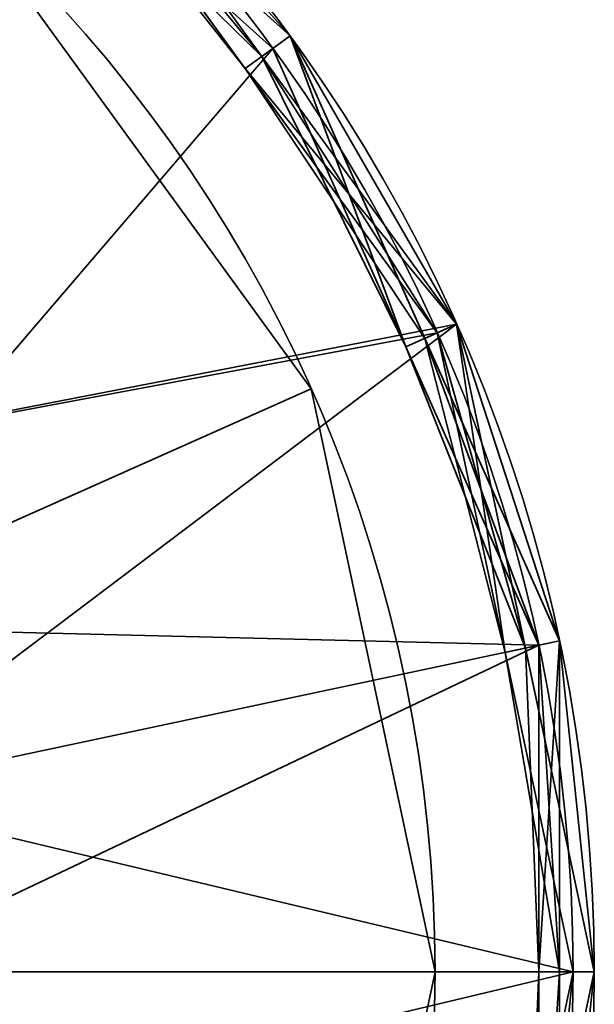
# Model space of a CAD drawing. Header units: millimetres. Extents: x -493 to 6693, y -115 to 135.
# Tile 307 of 656: x 335.79 to 338.5, y -35.07 to -30.43. Entities that reach past the tile are written whole.
import ezdxf

# ---------------------------------------------------------------- set-up
doc = ezdxf.new("R2010")
doc.units = ezdxf.units.MM
doc.layers.add('151', color=7, linetype='Continuous', true_color=0xffffff)

# ---------------------------------------------------------------- blocks, each defined once
blk = doc.blocks.new('UG_SURFACE_006')
at = {"layer": '151', "color": 253, "linetype": 'Continuous', "lineweight": 35}
for points in [[(335.5166, -29.8968, 302.5), (337.1664, -32.1675, 302.5), (334.6542, -33.2861, 302.5), (333.6765, -31.9404, 302.5)], [(333.6765, -31.9404, 303), (334.6542, -33.2861, 303), (337.1664, -32.1675, 303), (335.5166, -29.8968, 303)], [(337.1664, -32.1675, 303), (337.1664, -32.1675, 302.5), (335.5166, -29.8968, 302.5), (335.5166, -29.8968, 303)], [(335, -34.913, 302.5), (334.6542, -33.2861, 302.5), (337.1664, -32.1675, 302.5), (337.75, -34.913, 302.5)], [(334.6542, -33.2861, 303), (335, -34.913, 303), (337.75, -34.913, 303), (337.1664, -32.1675, 303)], [(337.75, -34.913, 303), (337.75, -34.913, 302.5), (337.1664, -32.1675, 302.5), (337.1664, -32.1675, 303)], [(337.75, -34.913, 302.5), (337.1664, -37.6585, 302.5), (334.6542, -36.54, 302.5), (335, -34.913, 302.5)], [(337.1664, -37.6585, 303), (337.75, -34.913, 303), (335, -34.913, 303), (334.6542, -36.54, 303)], [(337.1664, -37.6585, 303), (337.1664, -37.6585, 302.5), (337.75, -34.913, 302.5), (337.75, -34.913, 303)]]:
    blk.add_3dface(points, dxfattribs=at)
blk = doc.blocks.new('UG_SURFACE_007')
at = {"layer": '151', "color": 253, "linetype": 'Continuous', "lineweight": 35}
for points in [[(335.5166, -29.8968, 350.5), (337.1664, -32.1675, 350.5), (334.6542, -33.2861, 350.5), (333.6765, -31.9404, 350.5)], [(333.6765, -31.9404, 351), (334.6542, -33.2861, 351), (337.1664, -32.1675, 351), (335.5166, -29.8968, 351)], [(337.1664, -32.1675, 351), (337.1664, -32.1675, 350.5), (335.5166, -29.8968, 350.5), (335.5166, -29.8968, 351)], [(335, -34.913, 350.5), (334.6542, -33.2861, 350.5), (337.1664, -32.1675, 350.5), (337.75, -34.913, 350.5)], [(334.6542, -33.2861, 351), (335, -34.913, 351), (337.75, -34.913, 351), (337.1664, -32.1675, 351)], [(337.75, -34.913, 351), (337.75, -34.913, 350.5), (337.1664, -32.1675, 350.5), (337.1664, -32.1675, 351)], [(337.75, -34.913, 350.5), (337.1664, -37.6585, 350.5), (334.6542, -36.54, 350.5), (335, -34.913, 350.5)], [(337.1664, -37.6585, 351), (337.75, -34.913, 351), (335, -34.913, 351), (334.6542, -36.54, 351)], [(337.1664, -37.6585, 351), (337.1664, -37.6585, 350.5), (337.75, -34.913, 350.5), (337.75, -34.913, 351)]]:
    blk.add_3dface(points, dxfattribs=at)
blk = doc.blocks.new('UG_SURFACE_008')
at = {"layer": '151', "color": 252, "linetype": 'Continuous', "lineweight": 35}
for points in [[(333.3176, -27.7801, 303), (336.0185, -29.3394, 303), (333, -31.4489, 303)], [(333, -31.4489, 350.5), (336.0185, -29.3394, 350.5), (333.3176, -27.7801, 350.5)], [(336.0185, -29.3394, 303), (337.8516, -31.8625, 303), (334.2361, -32.5619, 303), (333, -31.4489, 303)], [(333, -31.4489, 350.5), (334.2361, -32.5619, 350.5), (337.8516, -31.8625, 350.5), (336.0185, -29.3394, 350.5)], [(337.8516, -31.8625, 350.5), (337.8516, -31.8625, 303), (336.0185, -29.3394, 303), (336.0185, -29.3394, 350.5)], [(334.9126, -34.0814, 303), (334.2361, -32.5619, 303), (337.8516, -31.8625, 303)], [(337.8516, -31.8625, 350.5), (334.2361, -32.5619, 350.5), (334.9126, -34.0814, 350.5)], [(335, -34.913, 303), (334.9126, -34.0814, 303), (337.8516, -31.8625, 303), (338.5, -34.913, 303)], [(334.9126, -34.0814, 350.5), (335, -34.913, 350.5), (338.5, -34.913, 350.5), (337.8516, -31.8625, 350.5)], [(338.5, -34.913, 350.5), (338.5, -34.913, 303), (337.8516, -31.8625, 303), (337.8516, -31.8625, 350.5)], [(338.5, -34.913, 303), (337.8516, -37.9635, 303), (334.9126, -35.7447, 303), (335, -34.913, 303)], [(337.8516, -37.9635, 350.5), (338.5, -34.913, 350.5), (335, -34.913, 350.5), (334.9126, -35.7447, 350.5)], [(337.8516, -37.9635, 350.5), (337.8516, -37.9635, 303), (338.5, -34.913, 303), (338.5, -34.913, 350.5)]]:
    blk.add_3dface(points, dxfattribs=at)
blk = doc.blocks.new('UG_SURFACE_009')
at = {"layer": '151', "color": 252, "linetype": 'Continuous', "lineweight": 35}
for points in [[(335.9516, -29.4137, 377), (333.2867, -27.8752, 377), (330.2265, -27.5535, 377), (331, -34.913, 377)], [(335.9516, -29.4137, 302.5), (333.2867, -27.8752, 302.5), (333, -31.4489, 302.5)], [(334.75, -28.4178, 276.6), (337.0676, -30.5046, 276.6), (336.9867, -30.5634, 276.5), (334.7, -28.5044, 276.5)], [(336.0185, -29.3394, 302.4), (337.0676, -30.5046, 280.6), (334.75, -28.4178, 280.6)], [(334.75, -28.4178, 280.6), (337.0676, -30.5046, 280.6), (336.9867, -30.5634, 280.5), (335.8434, -29.5339, 280.5)], [(336.0185, -29.3394, 280.4), (337.0676, -30.5046, 276.6), (334.75, -28.4178, 276.6)], [(334.7, -28.5044, 276.5), (336.9867, -30.5634, 276.5), (338.2383, -33.3745, 276.5), (331, -34.913, 276.5)], [(334.6542, -33.2861, 351), (333.6765, -31.9404, 351), (334.7, -28.5044, 351), (336.9867, -30.5634, 351)], [(335.9088, -29.4612, 351.1), (337.0676, -30.5046, 351.1), (336.9867, -30.5634, 351), (334.7, -28.5044, 351)], [(336.935, -30.601, 280.4), (336.0185, -29.3394, 280.4), (335.8434, -29.5339, 280.5)], [(337.0676, -30.5046, 351.1), (335.9088, -29.4612, 351.1), (336.0185, -29.3394, 372.9)], [(337.0676, -30.5046, 373.1), (335.9088, -29.4612, 373.1), (336.0185, -29.3394, 376.9)], [(337.8516, -31.8625, 372.9), (336.0185, -29.3394, 372.9), (335.9516, -29.4137, 373), (336.8559, -30.6584, 373)], [(337.8516, -31.8625, 376.9), (336.0185, -29.3394, 376.9), (335.9516, -29.4137, 377), (337.7602, -31.9032, 377)], [(336.935, -30.601, 302.4), (336.0185, -29.3394, 302.4), (335.9516, -29.4137, 302.5)], [(337.0676, -30.5046, 351.1), (336.0185, -29.3394, 372.9), (337.8516, -31.8625, 372.9)], [(337.0676, -30.5046, 373.1), (336.0185, -29.3394, 376.9), (337.8516, -31.8625, 376.9)], [(336.0185, -29.3394, 302.4), (336.935, -30.601, 302.4), (337.0676, -30.5046, 280.6)], [(336.0185, -29.3394, 280.4), (336.935, -30.601, 280.4), (337.0676, -30.5046, 276.6)], [(338.4, -34.913, 377), (337.7602, -31.9032, 377), (335.9516, -29.4137, 377), (331, -34.913, 377)], [(333, -31.4489, 302.5), (334.2361, -32.5619, 302.5), (337.7602, -31.9032, 302.5), (335.9516, -29.4137, 302.5)], [(336.8559, -30.6584, 373), (335.9516, -29.4137, 373), (335.9088, -29.4612, 373.1)], [(335.9516, -29.4137, 302.5), (337.7602, -31.9032, 302.5), (337.8516, -31.8625, 302.4), (336.935, -30.601, 302.4)], [(335.9088, -29.4612, 373.1), (337.0676, -30.5046, 373.1), (336.8559, -30.6584, 373)], [(335.8434, -29.5339, 280.5), (336.9867, -30.5634, 280.5), (336.935, -30.601, 280.4)], [(336.8559, -30.6584, 373), (337.0676, -30.5046, 373.1), (337.7019, -31.9291, 373.1)], [(337.0676, -30.5046, 280.6), (336.935, -30.601, 302.4), (337.8516, -31.8625, 302.4)], [(337.0676, -30.5046, 276.6), (336.935, -30.601, 280.4), (337.8516, -31.8625, 280.4)], [(338.2383, -33.3745, 351), (336.9867, -30.5634, 351), (337.0676, -30.5046, 351.1), (337.7019, -31.9291, 351.1)], [(337.6125, -31.9689, 280.5), (336.9867, -30.5634, 280.5), (337.0676, -30.5046, 280.6)], [(337.0676, -30.5046, 276.6), (338.3361, -33.3537, 276.6), (338.2383, -33.3745, 276.5), (336.9867, -30.5634, 276.5)], [(337.8516, -31.8625, 372.9), (337.7019, -31.9291, 351.1), (337.0676, -30.5046, 351.1)], [(337.8516, -31.8625, 376.9), (337.7019, -31.9291, 373.1), (337.0676, -30.5046, 373.1)], [(337.8516, -31.8625, 302.4), (338.3361, -33.3537, 280.6), (337.0676, -30.5046, 280.6)], [(337.0676, -30.5046, 280.6), (338.3361, -33.3537, 280.6), (338.2383, -33.3745, 280.5), (337.6125, -31.9689, 280.5)], [(338.3361, -33.3537, 276.6), (337.0676, -30.5046, 276.6), (337.8516, -31.8625, 280.4)], [(336.9867, -30.5634, 351), (338.2383, -33.3745, 351), (334.6542, -33.2861, 351)], [(336.935, -30.601, 280.4), (336.9867, -30.5634, 280.5), (337.6125, -31.9689, 280.5)], [(337.6125, -31.9689, 280.5), (337.8516, -31.8625, 280.4), (336.935, -30.601, 280.4)], [(336.8559, -30.6584, 373), (337.7602, -31.9032, 373), (337.8516, -31.8625, 372.9)], [(337.7019, -31.9291, 373.1), (337.7602, -31.9032, 373), (336.8559, -30.6584, 373)], [(334.2361, -32.5619, 302.5), (334.9126, -34.0814, 302.5), (338.4, -34.913, 302.5), (337.7602, -31.9032, 302.5)], [(338.1758, -33.3877, 280.4), (337.8516, -31.8625, 280.4), (337.6125, -31.9689, 280.5)], [(338.3361, -33.3537, 351.1), (337.7019, -31.9291, 351.1), (337.8516, -31.8625, 372.9)], [(338.3361, -33.3537, 373.1), (337.7019, -31.9291, 373.1), (337.8516, -31.8625, 376.9)], [(338.0801, -33.4081, 373), (337.7602, -31.9032, 373), (337.7019, -31.9291, 373.1)], [(337.8516, -31.8625, 372.9), (337.7602, -31.9032, 373), (338.0801, -33.4081, 373)], [(338.5, -34.913, 376.9), (337.8516, -31.8625, 376.9), (337.7602, -31.9032, 377), (338.4, -34.913, 377)], [(338.1758, -33.3877, 302.4), (337.8516, -31.8625, 302.4), (337.7602, -31.9032, 302.5)], [(337.7602, -31.9032, 302.5), (338.4, -34.913, 302.5), (338.5, -34.913, 302.4), (338.1758, -33.3877, 302.4)], [(337.8516, -31.8625, 372.9), (338.5, -34.913, 372.9), (338.3361, -33.3537, 351.1)], [(338.0801, -33.4081, 373), (338.4, -34.913, 373), (338.5, -34.913, 372.9), (337.8516, -31.8625, 372.9)], [(337.8516, -31.8625, 376.9), (338.5, -34.913, 376.9), (338.3361, -33.3537, 373.1)], [(337.8516, -31.8625, 302.4), (338.1758, -33.3877, 302.4), (338.3361, -33.3537, 280.6)], [(337.8516, -31.8625, 280.4), (338.1758, -33.3877, 280.4), (338.3361, -33.3537, 276.6)], [(337.7019, -31.9291, 351.1), (338.3361, -33.3537, 351.1), (338.2383, -33.3745, 351)], [(337.7019, -31.9291, 373.1), (338.3361, -33.3537, 373.1), (338.0801, -33.4081, 373)], [(337.6125, -31.9689, 280.5), (338.2383, -33.3745, 280.5), (338.1758, -33.3877, 280.4)], [(335, -34.913, 351), (334.6542, -33.2861, 351), (338.2383, -33.3745, 351)], [(338.2383, -33.3745, 276.5), (338.2383, -36.4516, 276.5), (336.9867, -39.2626, 276.5), (331, -34.913, 276.5)], [(334.9126, -35.7447, 351), (335, -34.913, 351), (338.2383, -33.3745, 351), (338.2383, -36.4516, 351)], [(338.0801, -33.4081, 373), (338.3361, -33.3537, 373.1), (338.3361, -34.913, 373.1)], [(338.3361, -33.3537, 280.6), (338.1758, -33.3877, 302.4), (338.5, -34.913, 302.4)], [(338.3361, -33.3537, 276.6), (338.1758, -33.3877, 280.4), (338.5, -34.913, 280.4)], [(338.1758, -33.3877, 280.4), (338.2383, -33.3745, 280.5), (338.2383, -34.913, 280.5)], [(338.2383, -34.913, 280.5), (338.5, -34.913, 280.4), (338.1758, -33.3877, 280.4)], [(338.2383, -33.3745, 351), (338.3361, -33.3537, 351.1), (338.3361, -34.913, 351.1)], [(338.3361, -33.3537, 280.6), (338.3361, -36.4723, 280.6), (338.2383, -36.4516, 280.5), (338.2383, -34.913, 280.5)], [(338.2383, -34.913, 280.5), (338.2383, -33.3745, 280.5), (338.3361, -33.3537, 280.6)], [(338.3361, -33.3537, 276.6), (338.3361, -36.4723, 276.6), (338.2383, -36.4516, 276.5), (338.2383, -33.3745, 276.5)], [(338.3361, -34.913, 351.1), (338.3361, -36.4723, 351.1), (338.2383, -36.4516, 351), (338.2383, -33.3745, 351)], [(338.5, -34.913, 372.9), (338.3361, -34.913, 351.1), (338.3361, -33.3537, 351.1)], [(338.5, -34.913, 376.9), (338.3361, -34.913, 373.1), (338.3361, -33.3537, 373.1)], [(338.5, -34.913, 302.4), (338.3361, -36.4723, 280.6), (338.3361, -33.3537, 280.6)], [(338.5, -34.913, 280.4), (338.3361, -36.4723, 276.6), (338.3361, -33.3537, 276.6)], [(338.3361, -34.913, 373.1), (338.4, -34.913, 373), (338.0801, -33.4081, 373)], [(338.4, -34.913, 302.5), (334.9126, -34.0814, 302.5), (334.9126, -35.7447, 302.5)], [(330.2265, -42.2725, 377), (333.2867, -41.9508, 377), (335.9516, -40.4123, 377), (331, -34.913, 377)], [(335.9516, -40.4123, 377), (337.7602, -37.9229, 377), (338.4, -34.913, 377), (331, -34.913, 377)], [(336.9867, -39.2626, 276.5), (334.7, -41.3216, 276.5), (331.7735, -42.2725, 276.5), (331, -34.913, 276.5)], [(334.9126, -35.7447, 302.5), (334.2361, -37.2641, 302.5), (337.7602, -37.9229, 302.5), (338.4, -34.913, 302.5)], [(337.8516, -37.9635, 376.9), (338.5, -34.913, 376.9), (338.4, -34.913, 377), (337.7602, -37.9229, 377)], [(338.1758, -36.4383, 302.4), (338.5, -34.913, 302.4), (338.4, -34.913, 302.5), (337.7602, -37.9229, 302.5)], [(338.3361, -36.4723, 373.1), (338.5, -34.913, 376.9), (337.8516, -37.9635, 376.9)], [(338.5, -34.913, 302.4), (338.1758, -36.4383, 302.4), (338.3361, -36.4723, 280.6)], [(338.2383, -34.913, 280.5), (338.2383, -36.4516, 280.5), (338.1758, -36.4383, 280.4)], [(338.1758, -36.4383, 280.4), (338.5, -34.913, 280.4), (338.2383, -34.913, 280.5)], [(338.5, -34.913, 280.4), (338.1758, -36.4383, 280.4), (338.3361, -36.4723, 276.6)], [(338.3361, -36.4723, 372.9), (338.5, -34.913, 372.9), (338.4, -34.913, 373), (338.2383, -36.4516, 373)], [(338.3361, -34.913, 373.1), (338.3361, -36.4723, 373.1), (338.2383, -36.4516, 373)], [(338.2383, -36.4516, 373), (338.4, -34.913, 373), (338.3361, -34.913, 373.1)], [(338.5, -34.913, 372.9), (338.3361, -36.4723, 372.9), (338.3361, -36.4723, 351.1)], [(338.3361, -36.4723, 351.1), (338.3361, -34.913, 351.1), (338.5, -34.913, 372.9)], [(338.3361, -36.4723, 373.1), (338.3361, -34.913, 373.1), (338.5, -34.913, 376.9)]]:
    blk.add_3dface(points, dxfattribs=at)
blk = doc.blocks.new('UG_SURFACE_010')
at = {"layer": '151', "color": 252, "linetype": 'Continuous', "lineweight": 35}
for points in [[(335.9516, -29.4137, 1812), (333.2867, -27.8752, 1812), (330.2265, -27.5535, 1812), (331, -34.913, 1812)], [(335.9516, -29.4137, 1737.5), (333.2867, -27.8752, 1737.5), (333, -31.4489, 1737.5)], [(334.75, -28.4178, 1711.5999), (337.0676, -30.5046, 1711.5999), (336.9867, -30.5634, 1711.5), (334.7, -28.5044, 1711.5)], [(336.0185, -29.3394, 1737.4001), (337.0676, -30.5046, 1715.6), (334.75, -28.4178, 1715.6)], [(334.75, -28.4178, 1715.6), (337.0676, -30.5046, 1715.6), (336.9867, -30.5634, 1715.5), (335.8434, -29.5339, 1715.5)], [(337.0676, -30.5046, 1711.5999), (334.75, -28.4178, 1711.5999), (336.0185, -29.3394, 1715.4)], [(334.7, -28.5044, 1711.5), (336.9867, -30.5634, 1711.5), (338.2383, -33.3745, 1711.5), (331, -34.913, 1711.5)], [(334.6542, -33.2861, 1786), (333.6765, -31.9404, 1786), (334.7, -28.5044, 1786), (336.9867, -30.5634, 1786)], [(335.9088, -29.4612, 1786.1), (337.0676, -30.5046, 1786.1), (336.9867, -30.5634, 1786), (334.7, -28.5044, 1786)], [(336.935, -30.601, 1715.4), (336.0185, -29.3394, 1715.4), (335.8434, -29.5339, 1715.5)], [(337.0676, -30.5046, 1786.1), (335.9088, -29.4612, 1786.1), (336.0185, -29.3394, 1807.9)], [(337.0676, -30.5046, 1808.1), (335.9088, -29.4612, 1808.1), (336.0185, -29.3394, 1811.9)], [(337.8516, -31.8625, 1807.9), (336.0185, -29.3394, 1807.9), (335.9516, -29.4137, 1808), (336.8559, -30.6584, 1808)], [(337.8516, -31.8625, 1811.9), (336.0185, -29.3394, 1811.9), (335.9516, -29.4137, 1812), (337.7602, -31.9032, 1812)], [(336.935, -30.601, 1737.4001), (336.0185, -29.3394, 1737.4001), (335.9516, -29.4137, 1737.5), (337.7602, -31.9032, 1737.5)], [(336.0185, -29.3394, 1807.9), (337.8516, -31.8625, 1807.9), (337.0676, -30.5046, 1786.1)], [(336.0185, -29.3394, 1811.9), (337.8516, -31.8625, 1811.9), (337.0676, -30.5046, 1808.1)], [(336.0185, -29.3394, 1737.4001), (336.935, -30.601, 1737.4001), (337.0676, -30.5046, 1715.6)], [(336.0185, -29.3394, 1715.4), (336.935, -30.601, 1715.4), (337.0676, -30.5046, 1711.5999)], [(338.4, -34.913, 1812), (337.7602, -31.9032, 1812), (335.9516, -29.4137, 1812), (331, -34.913, 1812)], [(333, -31.4489, 1737.5), (334.2361, -32.5619, 1737.5), (337.7602, -31.9032, 1737.5), (335.9516, -29.4137, 1737.5)], [(336.8559, -30.6584, 1808), (335.9516, -29.4137, 1808), (335.9088, -29.4612, 1808.1)], [(335.9088, -29.4612, 1808.1), (337.0676, -30.5046, 1808.1), (336.8559, -30.6584, 1808)], [(335.8434, -29.5339, 1715.5), (336.9867, -30.5634, 1715.5), (336.935, -30.601, 1715.4)], [(336.8559, -30.6584, 1808), (337.0676, -30.5046, 1808.1), (337.7019, -31.9291, 1808.1)], [(337.0676, -30.5046, 1715.6), (336.935, -30.601, 1737.4001), (337.8516, -31.8625, 1737.4001)], [(337.0676, -30.5046, 1711.5999), (336.935, -30.601, 1715.4), (337.8516, -31.8625, 1715.4)], [(338.2383, -33.3745, 1786), (336.9867, -30.5634, 1786), (337.0676, -30.5046, 1786.1), (337.7019, -31.9291, 1786.1)], [(337.6125, -31.9689, 1715.5), (336.9867, -30.5634, 1715.5), (337.0676, -30.5046, 1715.6)], [(337.0676, -30.5046, 1711.5999), (338.3361, -33.3537, 1711.5999), (338.2383, -33.3745, 1711.5), (336.9867, -30.5634, 1711.5)], [(337.8516, -31.8625, 1807.9), (337.7019, -31.9291, 1786.1), (337.0676, -30.5046, 1786.1)], [(337.8516, -31.8625, 1811.9), (337.7019, -31.9291, 1808.1), (337.0676, -30.5046, 1808.1)], [(337.8516, -31.8625, 1737.4001), (338.3361, -33.3537, 1715.6), (337.0676, -30.5046, 1715.6)], [(337.0676, -30.5046, 1715.6), (338.3361, -33.3537, 1715.6), (338.2383, -33.3745, 1715.5), (337.6125, -31.9689, 1715.5)], [(337.8516, -31.8625, 1715.4), (338.3361, -33.3537, 1711.5999), (337.0676, -30.5046, 1711.5999)], [(336.9867, -30.5634, 1786), (338.2383, -33.3745, 1786), (334.6542, -33.2861, 1786)], [(336.935, -30.601, 1715.4), (336.9867, -30.5634, 1715.5), (337.6125, -31.9689, 1715.5)], [(337.7602, -31.9032, 1737.5), (337.8516, -31.8625, 1737.4001), (336.935, -30.601, 1737.4001)], [(337.6125, -31.9689, 1715.5), (337.8516, -31.8625, 1715.4), (336.935, -30.601, 1715.4)], [(336.8559, -30.6584, 1808), (337.7602, -31.9032, 1808), (337.8516, -31.8625, 1807.9)], [(337.7019, -31.9291, 1808.1), (337.7602, -31.9032, 1808), (336.8559, -30.6584, 1808)], [(334.2361, -32.5619, 1737.5), (334.9126, -34.0814, 1737.5), (338.4, -34.913, 1737.5), (337.7602, -31.9032, 1737.5)], [(338.1758, -33.3877, 1715.4), (337.8516, -31.8625, 1715.4), (337.6125, -31.9689, 1715.5)], [(338.3361, -33.3537, 1786.1), (337.7019, -31.9291, 1786.1), (337.8516, -31.8625, 1807.9)], [(338.3361, -33.3537, 1808.1), (337.7019, -31.9291, 1808.1), (337.8516, -31.8625, 1811.9)], [(338.0801, -33.4081, 1808), (337.7602, -31.9032, 1808), (337.7019, -31.9291, 1808.1)], [(337.8516, -31.8625, 1807.9), (337.7602, -31.9032, 1808), (338.0801, -33.4081, 1808)], [(338.5, -34.913, 1811.9), (337.8516, -31.8625, 1811.9), (337.7602, -31.9032, 1812), (338.4, -34.913, 1812)], [(338.1758, -33.3877, 1737.4001), (337.8516, -31.8625, 1737.4001), (337.7602, -31.9032, 1737.5)], [(337.7602, -31.9032, 1737.5), (338.4, -34.913, 1737.5), (338.5, -34.913, 1737.4001), (338.1758, -33.3877, 1737.4001)], [(338.3361, -33.3537, 1786.1), (337.8516, -31.8625, 1807.9), (338.5, -34.913, 1807.9)], [(338.0801, -33.4081, 1808), (338.4, -34.913, 1808), (338.5, -34.913, 1807.9), (337.8516, -31.8625, 1807.9)], [(338.3361, -33.3537, 1808.1), (337.8516, -31.8625, 1811.9), (338.5, -34.913, 1811.9)], [(337.8516, -31.8625, 1737.4001), (338.1758, -33.3877, 1737.4001), (338.3361, -33.3537, 1715.6)], [(337.8516, -31.8625, 1715.4), (338.1758, -33.3877, 1715.4), (338.3361, -33.3537, 1711.5999)], [(337.7019, -31.9291, 1786.1), (338.3361, -33.3537, 1786.1), (338.2383, -33.3745, 1786)], [(337.7019, -31.9291, 1808.1), (338.3361, -33.3537, 1808.1), (338.0801, -33.4081, 1808)], [(337.6125, -31.9689, 1715.5), (338.2383, -33.3745, 1715.5), (338.1758, -33.3877, 1715.4)], [(335, -34.913, 1786), (334.6542, -33.2861, 1786), (338.2383, -33.3745, 1786)], [(338.2383, -33.3745, 1711.5), (338.2383, -36.4516, 1711.5), (336.9867, -39.2626, 1711.5), (331, -34.913, 1711.5)], [(334.9126, -35.7447, 1786), (335, -34.913, 1786), (338.2383, -33.3745, 1786), (338.2383, -36.4516, 1786)], [(338.0801, -33.4081, 1808), (338.3361, -33.3537, 1808.1), (338.3361, -34.913, 1808.1)], [(338.3361, -33.3537, 1715.6), (338.1758, -33.3877, 1737.4001), (338.5, -34.913, 1737.4001)], [(338.3361, -33.3537, 1711.5999), (338.1758, -33.3877, 1715.4), (338.5, -34.913, 1715.4)], [(338.1758, -33.3877, 1715.4), (338.2383, -33.3745, 1715.5), (338.2383, -34.913, 1715.5)], [(338.2383, -34.913, 1715.5), (338.5, -34.913, 1715.4), (338.1758, -33.3877, 1715.4)], [(338.2383, -33.3745, 1786), (338.3361, -33.3537, 1786.1), (338.3361, -34.913, 1786.1)], [(338.3361, -33.3537, 1715.6), (338.3361, -36.4723, 1715.6), (338.2383, -36.4516, 1715.5), (338.2383, -34.913, 1715.5)], [(338.2383, -34.913, 1715.5), (338.2383, -33.3745, 1715.5), (338.3361, -33.3537, 1715.6)], [(338.3361, -33.3537, 1711.5999), (338.3361, -36.4723, 1711.5999), (338.2383, -36.4516, 1711.5), (338.2383, -33.3745, 1711.5)], [(338.3361, -34.913, 1786.1), (338.3361, -36.4723, 1786.1), (338.2383, -36.4516, 1786), (338.2383, -33.3745, 1786)], [(338.5, -34.913, 1807.9), (338.3361, -34.913, 1786.1), (338.3361, -33.3537, 1786.1)], [(338.5, -34.913, 1811.9), (338.3361, -34.913, 1808.1), (338.3361, -33.3537, 1808.1)], [(338.5, -34.913, 1737.4001), (338.3361, -36.4723, 1715.6), (338.3361, -33.3537, 1715.6)], [(338.5, -34.913, 1715.4), (338.3361, -36.4723, 1711.5999), (338.3361, -33.3537, 1711.5999)], [(338.3361, -34.913, 1808.1), (338.4, -34.913, 1808), (338.0801, -33.4081, 1808)], [(338.4, -34.913, 1737.5), (334.9126, -34.0814, 1737.5), (334.9126, -35.7447, 1737.5)], [(330.2265, -42.2725, 1812), (333.2867, -41.9508, 1812), (335.9516, -40.4123, 1812), (331, -34.913, 1812)], [(335.9516, -40.4123, 1812), (337.7602, -37.9229, 1812), (338.4, -34.913, 1812), (331, -34.913, 1812)], [(336.9867, -39.2626, 1711.5), (334.7, -41.3216, 1711.5), (331.7735, -42.2725, 1711.5), (331, -34.913, 1711.5)], [(334.9126, -35.7447, 1737.5), (334.2361, -37.2641, 1737.5), (337.7602, -37.9229, 1737.5), (338.4, -34.913, 1737.5)], [(337.8516, -37.9635, 1811.9), (338.5, -34.913, 1811.9), (338.4, -34.913, 1812), (337.7602, -37.9229, 1812)], [(338.1758, -36.4383, 1737.4001), (338.5, -34.913, 1737.4001), (338.4, -34.913, 1737.5), (337.7602, -37.9229, 1737.5)], [(338.5, -34.913, 1811.9), (337.8516, -37.9635, 1811.9), (338.3361, -36.4723, 1808.1)], [(338.5, -34.913, 1737.4001), (338.1758, -36.4383, 1737.4001), (338.3361, -36.4723, 1715.6)], [(338.2383, -34.913, 1715.5), (338.2383, -36.4516, 1715.5), (338.1758, -36.4383, 1715.4)], [(338.1758, -36.4383, 1715.4), (338.5, -34.913, 1715.4), (338.2383, -34.913, 1715.5)], [(338.5, -34.913, 1715.4), (338.1758, -36.4383, 1715.4), (338.3361, -36.4723, 1711.5999)], [(338.3361, -36.4723, 1807.9), (338.5, -34.913, 1807.9), (338.4, -34.913, 1808), (338.2383, -36.4516, 1808)], [(338.3361, -34.913, 1808.1), (338.3361, -36.4723, 1808.1), (338.2383, -36.4516, 1808)], [(338.2383, -36.4516, 1808), (338.4, -34.913, 1808), (338.3361, -34.913, 1808.1)], [(338.5, -34.913, 1807.9), (338.3361, -36.4723, 1807.9), (338.3361, -36.4723, 1786.1)], [(338.3361, -36.4723, 1786.1), (338.3361, -34.913, 1786.1), (338.5, -34.913, 1807.9)], [(338.3361, -36.4723, 1808.1), (338.3361, -34.913, 1808.1), (338.5, -34.913, 1811.9)]]:
    blk.add_3dface(points, dxfattribs=at)
blk = doc.blocks.new('UG_SURFACE_011')
at = {"layer": '151', "color": 253, "linetype": 'Continuous', "lineweight": 35}
for points in [[(335.5166, -29.8968, 1487.5), (337.1664, -32.1675, 1487.5), (334.6542, -33.2861, 1487.5), (333.6765, -31.9404, 1487.5)], [(333.6765, -31.9404, 1488), (334.6542, -33.2861, 1488), (337.1664, -32.1675, 1488), (335.5166, -29.8968, 1488)], [(337.1664, -32.1675, 1488), (337.1664, -32.1675, 1487.5), (335.5166, -29.8968, 1487.5), (335.5166, -29.8968, 1488)], [(335, -34.913, 1487.5), (334.6542, -33.2861, 1487.5), (337.1664, -32.1675, 1487.5), (337.75, -34.913, 1487.5)], [(334.6542, -33.2861, 1488), (335, -34.913, 1488), (337.75, -34.913, 1488), (337.1664, -32.1675, 1488)], [(337.75, -34.913, 1488), (337.75, -34.913, 1487.5), (337.1664, -32.1675, 1487.5), (337.1664, -32.1675, 1488)], [(337.75, -34.913, 1487.5), (337.1664, -37.6585, 1487.5), (334.6542, -36.54, 1487.5), (335, -34.913, 1487.5)], [(337.1664, -37.6585, 1488), (337.75, -34.913, 1488), (335, -34.913, 1488), (334.6542, -36.54, 1488)], [(337.1664, -37.6585, 1488), (337.1664, -37.6585, 1487.5), (337.75, -34.913, 1487.5), (337.75, -34.913, 1488)]]:
    blk.add_3dface(points, dxfattribs=at)
blk = doc.blocks.new('UG_SURFACE_012')
at = {"layer": '151', "color": 253, "linetype": 'Continuous', "lineweight": 35}
for points in [[(335.5166, -29.8968, 1535.5), (337.1664, -32.1675, 1535.5), (334.6542, -33.2861, 1535.5), (333.6765, -31.9404, 1535.5)], [(333.6765, -31.9404, 1536), (334.6542, -33.2861, 1536), (337.1664, -32.1675, 1536), (335.5166, -29.8968, 1536)], [(337.1664, -32.1675, 1536), (337.1664, -32.1675, 1535.5), (335.5166, -29.8968, 1535.5), (335.5166, -29.8968, 1536)], [(335, -34.913, 1535.5), (334.6542, -33.2861, 1535.5), (337.1664, -32.1675, 1535.5), (337.75, -34.913, 1535.5)], [(334.6542, -33.2861, 1536), (335, -34.913, 1536), (337.75, -34.913, 1536), (337.1664, -32.1675, 1536)], [(337.75, -34.913, 1536), (337.75, -34.913, 1535.5), (337.1664, -32.1675, 1535.5), (337.1664, -32.1675, 1536)], [(337.75, -34.913, 1535.5), (337.1664, -37.6585, 1535.5), (334.6542, -36.54, 1535.5), (335, -34.913, 1535.5)], [(337.1664, -37.6585, 1536), (337.75, -34.913, 1536), (335, -34.913, 1536), (334.6542, -36.54, 1536)], [(337.1664, -37.6585, 1536), (337.1664, -37.6585, 1535.5), (337.75, -34.913, 1535.5), (337.75, -34.913, 1536)]]:
    blk.add_3dface(points, dxfattribs=at)
blk = doc.blocks.new('UG_SURFACE_013')
at = {"layer": '151', "color": 252, "linetype": 'Continuous', "lineweight": 35}
for points in [[(333.3176, -27.7801, 1488), (336.0185, -29.3394, 1488), (333, -31.4489, 1488)], [(333, -31.4489, 1535.5), (336.0185, -29.3394, 1535.5), (333.3176, -27.7801, 1535.5)], [(336.0185, -29.3394, 1488), (337.8516, -31.8625, 1488), (334.2361, -32.5619, 1488), (333, -31.4489, 1488)], [(333, -31.4489, 1535.5), (334.2361, -32.5619, 1535.5), (337.8516, -31.8625, 1535.5), (336.0185, -29.3394, 1535.5)], [(337.8516, -31.8625, 1535.5), (337.8516, -31.8625, 1488), (336.0185, -29.3394, 1488), (336.0185, -29.3394, 1535.5)], [(334.9126, -34.0814, 1488), (334.2361, -32.5619, 1488), (337.8516, -31.8625, 1488)], [(337.8516, -31.8625, 1535.5), (334.2361, -32.5619, 1535.5), (334.9126, -34.0814, 1535.5)], [(335, -34.913, 1488), (334.9126, -34.0814, 1488), (337.8516, -31.8625, 1488), (338.5, -34.913, 1488)], [(334.9126, -34.0814, 1535.5), (335, -34.913, 1535.5), (338.5, -34.913, 1535.5), (337.8516, -31.8625, 1535.5)], [(338.5, -34.913, 1535.5), (338.5, -34.913, 1488), (337.8516, -31.8625, 1488), (337.8516, -31.8625, 1535.5)], [(338.5, -34.913, 1488), (337.8516, -37.9635, 1488), (334.9126, -35.7447, 1488), (335, -34.913, 1488)], [(337.8516, -37.9635, 1535.5), (338.5, -34.913, 1535.5), (335, -34.913, 1535.5), (334.9126, -35.7447, 1535.5)], [(337.8516, -37.9635, 1535.5), (337.8516, -37.9635, 1488), (338.5, -34.913, 1488), (338.5, -34.913, 1535.5)]]:
    blk.add_3dface(points, dxfattribs=at)
blk = doc.blocks.new('UG_SURFACE_014')
at = {"layer": '151', "color": 253, "linetype": 'Continuous', "lineweight": 35}
for points in [[(335.5166, -29.8968, 1737.5), (337.1664, -32.1675, 1737.5), (334.6542, -33.2861, 1737.5), (333.6765, -31.9404, 1737.5)], [(333.6765, -31.9404, 1738), (334.6542, -33.2861, 1738), (337.1664, -32.1675, 1738), (335.5166, -29.8968, 1738)], [(337.1664, -32.1675, 1738), (337.1664, -32.1675, 1737.5), (335.5166, -29.8968, 1737.5), (335.5166, -29.8968, 1738)], [(335, -34.913, 1737.5), (334.6542, -33.2861, 1737.5), (337.1664, -32.1675, 1737.5), (337.75, -34.913, 1737.5)], [(334.6542, -33.2861, 1738), (335, -34.913, 1738), (337.75, -34.913, 1738), (337.1664, -32.1675, 1738)], [(337.75, -34.913, 1738), (337.75, -34.913, 1737.5), (337.1664, -32.1675, 1737.5), (337.1664, -32.1675, 1738)], [(337.75, -34.913, 1737.5), (337.1664, -37.6585, 1737.5), (334.6542, -36.54, 1737.5), (335, -34.913, 1737.5)], [(337.1664, -37.6585, 1738), (337.75, -34.913, 1738), (335, -34.913, 1738), (334.6542, -36.54, 1738)], [(337.1664, -37.6585, 1738), (337.1664, -37.6585, 1737.5), (337.75, -34.913, 1737.5), (337.75, -34.913, 1738)]]:
    blk.add_3dface(points, dxfattribs=at)
blk = doc.blocks.new('UG_SURFACE_015')
at = {"layer": '151', "color": 253, "linetype": 'Continuous', "lineweight": 35}
for points in [[(335.5166, -29.8968, 1785.5), (337.1664, -32.1675, 1785.5), (334.6542, -33.2861, 1785.5), (333.6765, -31.9404, 1785.5)], [(333.6765, -31.9404, 1786), (334.6542, -33.2861, 1786), (337.1664, -32.1675, 1786), (335.5166, -29.8968, 1786)], [(337.1664, -32.1675, 1786), (337.1664, -32.1675, 1785.5), (335.5166, -29.8968, 1785.5), (335.5166, -29.8968, 1786)], [(335, -34.913, 1785.5), (334.6542, -33.2861, 1785.5), (337.1664, -32.1675, 1785.5), (337.75, -34.913, 1785.5)], [(334.6542, -33.2861, 1786), (335, -34.913, 1786), (337.75, -34.913, 1786), (337.1664, -32.1675, 1786)], [(337.75, -34.913, 1786), (337.75, -34.913, 1785.5), (337.1664, -32.1675, 1785.5), (337.1664, -32.1675, 1786)], [(337.75, -34.913, 1785.5), (337.1664, -37.6585, 1785.5), (334.6542, -36.54, 1785.5), (335, -34.913, 1785.5)], [(337.1664, -37.6585, 1786), (337.75, -34.913, 1786), (335, -34.913, 1786), (334.6542, -36.54, 1786)], [(337.1664, -37.6585, 1786), (337.1664, -37.6585, 1785.5), (337.75, -34.913, 1785.5), (337.75, -34.913, 1786)]]:
    blk.add_3dface(points, dxfattribs=at)
blk = doc.blocks.new('UG_SURFACE_016')
at = {"layer": '151', "color": 252, "linetype": 'Continuous', "lineweight": 35}
for points in [[(333.3176, -27.7801, 1738), (336.0185, -29.3394, 1738), (333, -31.4489, 1738)], [(333, -31.4489, 1785.5), (336.0185, -29.3394, 1785.5), (333.3176, -27.7801, 1785.5)], [(336.0185, -29.3394, 1738), (337.8516, -31.8625, 1738), (334.2361, -32.5619, 1738), (333, -31.4489, 1738)], [(333, -31.4489, 1785.5), (334.2361, -32.5619, 1785.5), (337.8516, -31.8625, 1785.5), (336.0185, -29.3394, 1785.5)], [(337.8516, -31.8625, 1785.5), (337.8516, -31.8625, 1738), (336.0185, -29.3394, 1738), (336.0185, -29.3394, 1785.5)], [(334.9126, -34.0814, 1738), (334.2361, -32.5619, 1738), (337.8516, -31.8625, 1738)], [(337.8516, -31.8625, 1785.5), (334.2361, -32.5619, 1785.5), (334.9126, -34.0814, 1785.5)], [(335, -34.913, 1738), (334.9126, -34.0814, 1738), (337.8516, -31.8625, 1738), (338.5, -34.913, 1738)], [(334.9126, -34.0814, 1785.5), (335, -34.913, 1785.5), (338.5, -34.913, 1785.5), (337.8516, -31.8625, 1785.5)], [(338.5, -34.913, 1785.5), (338.5, -34.913, 1738), (337.8516, -31.8625, 1738), (337.8516, -31.8625, 1785.5)], [(338.5, -34.913, 1738), (337.8516, -37.9635, 1738), (334.9126, -35.7447, 1738), (335, -34.913, 1738)], [(337.8516, -37.9635, 1785.5), (338.5, -34.913, 1785.5), (335, -34.913, 1785.5), (334.9126, -35.7447, 1785.5)], [(337.8516, -37.9635, 1785.5), (337.8516, -37.9635, 1738), (338.5, -34.913, 1738), (338.5, -34.913, 1785.5)]]:
    blk.add_3dface(points, dxfattribs=at)
blk = doc.blocks.new('UG_SURFACE_017')
at = {"layer": '151', "color": 252, "linetype": 'Continuous', "lineweight": 35}
for points in [[(335.9516, -29.4137, 1562), (333.2867, -27.8752, 1562), (330.2265, -27.5535, 1562), (331, -34.913, 1562)], [(335.9516, -29.4137, 1487.5), (333.2867, -27.8752, 1487.5), (333, -31.4489, 1487.5)], [(334.75, -28.4178, 1461.5999), (337.0676, -30.5046, 1461.5999), (336.9867, -30.5634, 1461.5), (334.7, -28.5044, 1461.5)], [(337.0676, -30.5046, 1465.6), (334.75, -28.4178, 1465.6), (336.0185, -29.3394, 1487.4001)], [(334.75, -28.4178, 1465.6), (337.0676, -30.5046, 1465.6), (336.9867, -30.5634, 1465.5), (335.8434, -29.5339, 1465.5)], [(336.0185, -29.3394, 1465.4), (337.0676, -30.5046, 1461.5999), (334.75, -28.4178, 1461.5999)], [(334.7, -28.5044, 1461.5), (336.9867, -30.5634, 1461.5), (338.2383, -33.3745, 1461.5), (331, -34.913, 1461.5)], [(334.6542, -33.2861, 1536), (333.6765, -31.9404, 1536), (334.7, -28.5044, 1536), (336.9867, -30.5634, 1536)], [(335.9088, -29.4612, 1536.1), (337.0676, -30.5046, 1536.1), (336.9867, -30.5634, 1536), (334.7, -28.5044, 1536)], [(336.935, -30.601, 1465.4), (336.0185, -29.3394, 1465.4), (335.8434, -29.5339, 1465.5)], [(337.0676, -30.5046, 1536.1), (335.9088, -29.4612, 1536.1), (336.0185, -29.3394, 1557.9)], [(337.0676, -30.5046, 1558.1), (335.9088, -29.4612, 1558.1), (336.0185, -29.3394, 1561.9)], [(337.8516, -31.8625, 1557.9), (336.0185, -29.3394, 1557.9), (335.9516, -29.4137, 1558), (336.8559, -30.6584, 1558)], [(337.8516, -31.8625, 1561.9), (336.0185, -29.3394, 1561.9), (335.9516, -29.4137, 1562), (337.7602, -31.9032, 1562)], [(336.935, -30.601, 1487.4001), (336.0185, -29.3394, 1487.4001), (335.9516, -29.4137, 1487.5), (337.7602, -31.9032, 1487.5)], [(337.0676, -30.5046, 1536.1), (336.0185, -29.3394, 1557.9), (337.8516, -31.8625, 1557.9)], [(336.0185, -29.3394, 1561.9), (337.8516, -31.8625, 1561.9), (337.0676, -30.5046, 1558.1)], [(336.0185, -29.3394, 1487.4001), (336.935, -30.601, 1487.4001), (337.0676, -30.5046, 1465.6)], [(336.0185, -29.3394, 1465.4), (336.935, -30.601, 1465.4), (337.0676, -30.5046, 1461.5999)], [(338.4, -34.913, 1562), (337.7602, -31.9032, 1562), (335.9516, -29.4137, 1562), (331, -34.913, 1562)], [(333, -31.4489, 1487.5), (334.2361, -32.5619, 1487.5), (337.7602, -31.9032, 1487.5), (335.9516, -29.4137, 1487.5)], [(336.8559, -30.6584, 1558), (335.9516, -29.4137, 1558), (335.9088, -29.4612, 1558.1)], [(335.9088, -29.4612, 1558.1), (337.0676, -30.5046, 1558.1), (336.8559, -30.6584, 1558)], [(335.8434, -29.5339, 1465.5), (336.9867, -30.5634, 1465.5), (336.935, -30.601, 1465.4)], [(336.8559, -30.6584, 1558), (337.0676, -30.5046, 1558.1), (337.7019, -31.9291, 1558.1)], [(337.0676, -30.5046, 1465.6), (336.935, -30.601, 1487.4001), (337.8516, -31.8625, 1487.4001)], [(337.0676, -30.5046, 1461.5999), (336.935, -30.601, 1465.4), (337.8516, -31.8625, 1465.4)], [(338.2383, -33.3745, 1536), (336.9867, -30.5634, 1536), (337.0676, -30.5046, 1536.1), (337.7019, -31.9291, 1536.1)], [(337.6125, -31.9689, 1465.5), (336.9867, -30.5634, 1465.5), (337.0676, -30.5046, 1465.6)], [(337.0676, -30.5046, 1461.5999), (338.3361, -33.3537, 1461.5999), (338.2383, -33.3745, 1461.5), (336.9867, -30.5634, 1461.5)], [(337.8516, -31.8625, 1557.9), (337.7019, -31.9291, 1536.1), (337.0676, -30.5046, 1536.1)], [(337.8516, -31.8625, 1561.9), (337.7019, -31.9291, 1558.1), (337.0676, -30.5046, 1558.1)], [(338.3361, -33.3537, 1465.6), (337.0676, -30.5046, 1465.6), (337.8516, -31.8625, 1487.4001)], [(337.0676, -30.5046, 1465.6), (338.3361, -33.3537, 1465.6), (338.2383, -33.3745, 1465.5), (337.6125, -31.9689, 1465.5)], [(338.3361, -33.3537, 1461.5999), (337.0676, -30.5046, 1461.5999), (337.8516, -31.8625, 1465.4)], [(336.9867, -30.5634, 1536), (338.2383, -33.3745, 1536), (334.6542, -33.2861, 1536)], [(336.935, -30.601, 1465.4), (336.9867, -30.5634, 1465.5), (337.6125, -31.9689, 1465.5)], [(337.7602, -31.9032, 1487.5), (337.8516, -31.8625, 1487.4001), (336.935, -30.601, 1487.4001)], [(337.6125, -31.9689, 1465.5), (337.8516, -31.8625, 1465.4), (336.935, -30.601, 1465.4)], [(336.8559, -30.6584, 1558), (337.7602, -31.9032, 1558), (337.8516, -31.8625, 1557.9)], [(337.7019, -31.9291, 1558.1), (337.7602, -31.9032, 1558), (336.8559, -30.6584, 1558)], [(334.2361, -32.5619, 1487.5), (334.9126, -34.0814, 1487.5), (338.4, -34.913, 1487.5), (337.7602, -31.9032, 1487.5)], [(338.1758, -33.3877, 1465.4), (337.8516, -31.8625, 1465.4), (337.6125, -31.9689, 1465.5)], [(338.3361, -33.3537, 1536.1), (337.7019, -31.9291, 1536.1), (337.8516, -31.8625, 1557.9)], [(338.3361, -33.3537, 1558.1), (337.7019, -31.9291, 1558.1), (337.8516, -31.8625, 1561.9)], [(338.0801, -33.4081, 1558), (337.7602, -31.9032, 1558), (337.7019, -31.9291, 1558.1)], [(337.8516, -31.8625, 1557.9), (337.7602, -31.9032, 1558), (338.0801, -33.4081, 1558)], [(338.5, -34.913, 1561.9), (337.8516, -31.8625, 1561.9), (337.7602, -31.9032, 1562), (338.4, -34.913, 1562)], [(338.1758, -33.3877, 1487.4001), (337.8516, -31.8625, 1487.4001), (337.7602, -31.9032, 1487.5)], [(337.7602, -31.9032, 1487.5), (338.4, -34.913, 1487.5), (338.5, -34.913, 1487.4001), (338.1758, -33.3877, 1487.4001)], [(338.3361, -33.3537, 1536.1), (337.8516, -31.8625, 1557.9), (338.5, -34.913, 1557.9)], [(338.0801, -33.4081, 1558), (338.4, -34.913, 1558), (338.5, -34.913, 1557.9), (337.8516, -31.8625, 1557.9)], [(338.3361, -33.3537, 1558.1), (337.8516, -31.8625, 1561.9), (338.5, -34.913, 1561.9)], [(337.8516, -31.8625, 1487.4001), (338.1758, -33.3877, 1487.4001), (338.3361, -33.3537, 1465.6)], [(337.8516, -31.8625, 1465.4), (338.1758, -33.3877, 1465.4), (338.3361, -33.3537, 1461.5999)], [(337.7019, -31.9291, 1536.1), (338.3361, -33.3537, 1536.1), (338.2383, -33.3745, 1536)], [(337.7019, -31.9291, 1558.1), (338.3361, -33.3537, 1558.1), (338.0801, -33.4081, 1558)], [(337.6125, -31.9689, 1465.5), (338.2383, -33.3745, 1465.5), (338.1758, -33.3877, 1465.4)], [(335, -34.913, 1536), (334.6542, -33.2861, 1536), (338.2383, -33.3745, 1536)], [(338.2383, -33.3745, 1461.5), (338.2383, -36.4516, 1461.5), (336.9867, -39.2626, 1461.5), (331, -34.913, 1461.5)], [(334.9126, -35.7447, 1536), (335, -34.913, 1536), (338.2383, -33.3745, 1536), (338.2383, -36.4516, 1536)], [(338.0801, -33.4081, 1558), (338.3361, -33.3537, 1558.1), (338.3361, -34.913, 1558.1)], [(338.3361, -33.3537, 1465.6), (338.1758, -33.3877, 1487.4001), (338.5, -34.913, 1487.4001)], [(338.3361, -33.3537, 1461.5999), (338.1758, -33.3877, 1465.4), (338.5, -34.913, 1465.4)], [(338.1758, -33.3877, 1465.4), (338.2383, -33.3745, 1465.5), (338.2383, -34.913, 1465.5)], [(338.2383, -34.913, 1465.5), (338.5, -34.913, 1465.4), (338.1758, -33.3877, 1465.4)], [(338.2383, -33.3745, 1536), (338.3361, -33.3537, 1536.1), (338.3361, -34.913, 1536.1)], [(338.3361, -33.3537, 1465.6), (338.3361, -36.4723, 1465.6), (338.2383, -36.4516, 1465.5), (338.2383, -34.913, 1465.5)], [(338.2383, -34.913, 1465.5), (338.2383, -33.3745, 1465.5), (338.3361, -33.3537, 1465.6)], [(338.3361, -33.3537, 1461.5999), (338.3361, -36.4723, 1461.5999), (338.2383, -36.4516, 1461.5), (338.2383, -33.3745, 1461.5)], [(338.3361, -34.913, 1536.1), (338.3361, -36.4723, 1536.1), (338.2383, -36.4516, 1536), (338.2383, -33.3745, 1536)], [(338.5, -34.913, 1557.9), (338.3361, -34.913, 1536.1), (338.3361, -33.3537, 1536.1)], [(338.5, -34.913, 1561.9), (338.3361, -34.913, 1558.1), (338.3361, -33.3537, 1558.1)], [(338.5, -34.913, 1487.4001), (338.3361, -36.4723, 1465.6), (338.3361, -33.3537, 1465.6)], [(338.5, -34.913, 1465.4), (338.3361, -36.4723, 1461.5999), (338.3361, -33.3537, 1461.5999)], [(338.3361, -34.913, 1558.1), (338.4, -34.913, 1558), (338.0801, -33.4081, 1558)], [(338.4, -34.913, 1487.5), (334.9126, -34.0814, 1487.5), (334.9126, -35.7447, 1487.5)], [(330.2265, -42.2725, 1562), (333.2867, -41.9508, 1562), (335.9516, -40.4123, 1562), (331, -34.913, 1562)], [(335.9516, -40.4123, 1562), (337.7602, -37.9229, 1562), (338.4, -34.913, 1562), (331, -34.913, 1562)], [(336.9867, -39.2626, 1461.5), (334.7, -41.3216, 1461.5), (331.7735, -42.2725, 1461.5), (331, -34.913, 1461.5)], [(334.9126, -35.7447, 1487.5), (334.2361, -37.2641, 1487.5), (337.7602, -37.9229, 1487.5), (338.4, -34.913, 1487.5)], [(337.8516, -37.9635, 1561.9), (338.5, -34.913, 1561.9), (338.4, -34.913, 1562), (337.7602, -37.9229, 1562)], [(338.1758, -36.4383, 1487.4001), (338.5, -34.913, 1487.4001), (338.4, -34.913, 1487.5), (337.7602, -37.9229, 1487.5)], [(338.5, -34.913, 1561.9), (337.8516, -37.9635, 1561.9), (338.3361, -36.4723, 1558.1)], [(338.5, -34.913, 1487.4001), (338.1758, -36.4383, 1487.4001), (338.3361, -36.4723, 1465.6)], [(338.2383, -34.913, 1465.5), (338.2383, -36.4516, 1465.5), (338.1758, -36.4383, 1465.4)], [(338.1758, -36.4383, 1465.4), (338.5, -34.913, 1465.4), (338.2383, -34.913, 1465.5)], [(338.5, -34.913, 1465.4), (338.1758, -36.4383, 1465.4), (338.3361, -36.4723, 1461.5999)], [(338.3361, -36.4723, 1557.9), (338.5, -34.913, 1557.9), (338.4, -34.913, 1558), (338.2383, -36.4516, 1558)], [(338.3361, -34.913, 1558.1), (338.3361, -36.4723, 1558.1), (338.2383, -36.4516, 1558)], [(338.2383, -36.4516, 1558), (338.4, -34.913, 1558), (338.3361, -34.913, 1558.1)], [(338.5, -34.913, 1557.9), (338.3361, -36.4723, 1557.9), (338.3361, -36.4723, 1536.1)], [(338.3361, -36.4723, 1536.1), (338.3361, -34.913, 1536.1), (338.5, -34.913, 1557.9)], [(338.3361, -36.4723, 1558.1), (338.3361, -34.913, 1558.1), (338.5, -34.913, 1561.9)]]:
    blk.add_3dface(points, dxfattribs=at)

msp = doc.modelspace()

# ---------------------------------------------------------------- linework, layer by layer
at = {"layer": '151', "color": 253, "linetype": 'Continuous', "lineweight": -3, "extrusion": (0, 0, -1)}
for centre, radius in [((-331, -34.913, -303), 7.5), ((-331, -34.913, -350.5), 7.5), ((-331, -34.913, -280.4), 7.5), ((-331, -34.913, -302.4), 7.5), ((-331, -34.913, -376.9), 7.5), ((-331, -34.913, -372.9), 7.5), ((-331, -34.913, -1807.9), 7.5), ((-331, -34.913, -1715.4), 7.5), ((-331, -34.913, -1737.4), 7.5), ((-331, -34.913, -1811.9), 7.5), ((-331, -34.913, -1488), 7.5), ((-331, -34.913, -1535.5), 7.5), ((-331, -34.913, -1738), 7.5), ((-331, -34.913, -1785.5), 7.5), ((-331, -34.913, -1465.4), 7.5), ((-331, -34.913, -1487.4), 7.5), ((-331, -34.913, -1561.9), 7.5), ((-331, -34.913, -1557.9), 7.5), ((-331, -34.913, -351), 7.4), ((-331, -34.913, -280.5), 7.4), ((-331, -34.913, -276.5), 7.4), ((-331, -34.913, -1786), 7.4), ((-331, -34.913, -1715.5), 7.4), ((-331, -34.913, -1711.5), 7.4), ((-331, -34.913, -1536), 7.4), ((-331, -34.913, -1465.5), 7.4), ((-331, -34.913, -1461.5), 7.4), ((-331, -34.913, -302.5), 6.75), ((-331, -34.913, -303), 6.75), ((-331, -34.913, -1488), 6.75), ((-331, -34.913, -1487.5), 6.75), ((-331, -34.913, -1737.5), 6.75), ((-331, -34.913, -1738), 6.75), ((-331, -34.913, -302.5), 6.75)]:
    msp.add_circle(centre, radius, dxfattribs=at)
at = {"layer": '151', "color": 253, "linetype": 'Continuous', "lineweight": -3}
for centre, radius in [((331, -34.913, 276.6), 7.5), ((331, -34.913, 280.6), 7.5), ((331, -34.913, 373.1), 7.5), ((331, -34.913, 351.1), 7.5), ((331, -34.913, 1786.1), 7.5), ((331, -34.913, 1711.6), 7.5), ((331, -34.913, 1715.6), 7.5), ((331, -34.913, 1808.1), 7.5), ((331, -34.913, 1461.6), 7.5), ((331, -34.913, 1465.6), 7.5), ((331, -34.913, 1558.1), 7.5), ((331, -34.913, 1536.1), 7.5), ((331, -34.913, 302.5), 7.4), ((331, -34.913, 373), 7.4), ((331, -34.913, 377), 7.4), ((331, -34.913, 1812), 7.4), ((331, -34.913, 1737.5), 7.4), ((331, -34.913, 1808), 7.4), ((331, -34.913, 1487.5), 7.4), ((331, -34.913, 1558), 7.4), ((331, -34.913, 1562), 7.4), ((331, -34.913, 350.5), 6.75), ((331, -34.913, 351), 6.75), ((331, -34.913, 1536), 6.75), ((331, -34.913, 1535.5), 6.75), ((331, -34.913, 1786), 6.75), ((331, -34.913, 1785.5), 6.75)]:
    msp.add_circle(centre, radius, dxfattribs=at)

# ---------------------------------------------------------------- block references
for name in ['UG_SURFACE_008', 'UG_SURFACE_013', 'UG_SURFACE_016', 'UG_SURFACE_009', 'UG_SURFACE_010', 'UG_SURFACE_017', 'UG_SURFACE_006', 'UG_SURFACE_007', 'UG_SURFACE_011', 'UG_SURFACE_012', 'UG_SURFACE_014', 'UG_SURFACE_015']:
    msp.add_blockref(name, (0, 0), dxfattribs=at)

doc.saveas('drawing.dxf')
